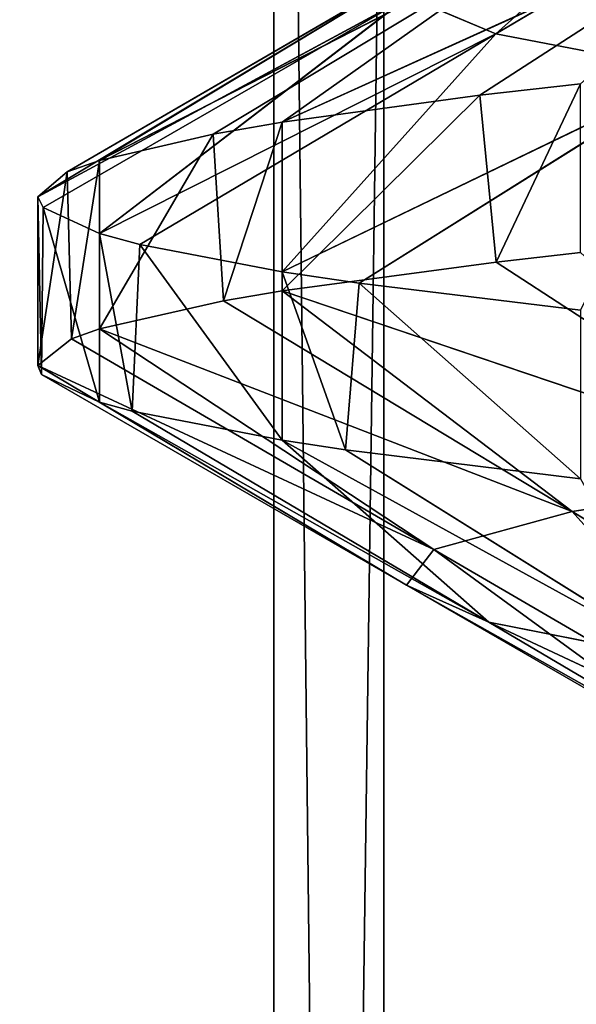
# Model space of a CAD drawing. Extents: x 23.4 to 34.4, y 0.2 to 38.3.
# Tile 253 of 595: x 28.6356 to 28.6768, y 24.9362 to 25.0091. Entities that reach past the tile are written whole.
import ezdxf

# ---------------------------------------------------------------- set-up
doc = ezdxf.new("R2010")
doc.units = 0
doc.header["$LTSCALE"] = 2.54
doc.layers.get('0').update_dxf_attribs({"color": 13, "linetype": 'CONTINUOUS'})

# ---------------------------------------------------------------- blocks, each defined once
blk = doc.blocks.new('SZCZOTKA_DO_WC_MOURO_-_WOL')
at = {"color": 0}
for p, q in [((28.662585, 24.445999, 4.790789), (28.631888, 27.183499, 4.740093)), ((28.662585, 24.445999, 4.790789), (28.631888, 27.183499, 4.740093)), ((28.65444, 24.445999, 4.400842), (28.65444, 27.183499, 4.400842)), ((28.65444, 24.445999, 4.400842), (28.65444, 27.183499, 4.400842)), ((28.65444, 24.445999, 4.400842), (28.69158, 27.183499, 4.354656)), ((28.65444, 24.445999, 4.400842), (28.69158, 27.183499, 4.354656)), ((28.662585, 24.445999, 4.790789), (28.662585, 27.183499, 4.790789)), ((28.662585, 24.445999, 4.790789), (28.662585, 27.183499, 4.790789)), ((28.691412, 25.026469, 4.577416), (28.670895, 25.008104, 4.529158)), ((28.691412, 25.026469, 4.577416), (28.670895, 25.008104, 4.529158)), ((28.670895, 25.008104, 4.529158), (28.697278, 25.023729, 4.53519)), ((28.670895, 25.008104, 4.529158), (28.697278, 25.023729, 4.53519)), ((28.655057, 25.001538, 4.692606), (28.693814, 25.01916, 4.713988)), ((28.655057, 25.001538, 4.692606), (28.693814, 25.01916, 4.713988)), ((28.693814, 25.01916, 4.713988), (28.669705, 25.003537, 4.726283)), ((28.693814, 25.01916, 4.713988), (28.669705, 25.003537, 4.726283)), ((28.675827, 25.016284, 4.669383), (28.641522, 24.998715, 4.642095)), ((28.675827, 25.016284, 4.669383), (28.641522, 24.998715, 4.642095)), ((28.649933, 25.000658, 4.677254), (28.675827, 25.016284, 4.669383)), ((28.649933, 25.000658, 4.677254), (28.675827, 25.016284, 4.669383)), ((28.655057, 25.001538, 4.692606), (28.675827, 25.016284, 4.669383)), ((28.655057, 25.001538, 4.692606), (28.675827, 25.016284, 4.669383)), ((28.636963, 24.995999, 4.59), (28.665994, 25.013478, 4.62272)), ((28.636963, 24.995999, 4.59), (28.665994, 25.013478, 4.62272)), ((28.665994, 25.013478, 4.62272), (28.639127, 24.997853, 4.625964)), ((28.665994, 25.013478, 4.62272), (28.639127, 24.997853, 4.625964)), ((28.665994, 25.013478, 4.62272), (28.641522, 24.998715, 4.642095)), ((28.665994, 25.013478, 4.62272), (28.641522, 24.998715, 4.642095)), ((28.636963, 24.995999, 4.59), (28.664386, 25.010844, 4.576031)), ((28.636963, 24.995999, 4.59), (28.664386, 25.010844, 4.576031)), ((28.637357, 24.995219, 4.574646), (28.664386, 25.010844, 4.576031)), ((28.637357, 24.995219, 4.574646), (28.664386, 25.010844, 4.576031)), ((28.664386, 25.010844, 4.576031), (28.641522, 24.993285, 4.537905)), ((28.664386, 25.010844, 4.576031), (28.641522, 24.993285, 4.537905)), ((28.670895, 25.008104, 4.529158), (28.664386, 25.010844, 4.576031)), ((28.670895, 25.008104, 4.529158), (28.664386, 25.010844, 4.576031)), ((28.670895, 25.008104, 4.529158), (28.641522, 24.993285, 4.537905)), ((28.670895, 25.008104, 4.529158), (28.641522, 24.993285, 4.537905)), ((28.670895, 25.008104, 4.529158), (28.644513, 24.992479, 4.523125)), ((28.670895, 25.008104, 4.529158), (28.644513, 24.992479, 4.523125)), ((28.655057, 24.990462, 4.487394), (28.670895, 25.008104, 4.529158)), ((28.655057, 24.990462, 4.487394), (28.670895, 25.008104, 4.529158)), ((28.670895, 25.008104, 4.529158), (28.685675, 25.00524, 4.483468)), ((28.670895, 25.008104, 4.529158), (28.685675, 25.00524, 4.483468)), ((28.655057, 24.990462, 4.487394), (28.685675, 25.00524, 4.483468)), ((28.655057, 24.990462, 4.487394), (28.685675, 25.00524, 4.483468)), ((28.66076, 24.989615, 4.472905), (28.685675, 25.00524, 4.483468)), ((28.66076, 24.989615, 4.472905), (28.685675, 25.00524, 4.483468)), ((28.677158, 25.004381, 4.739999), (28.669705, 25.003537, 4.726283)), ((28.677158, 25.004381, 4.739999), (28.669705, 25.003537, 4.726283)), ((28.677158, 25.004381, 4.739999), (28.670917, 24.99118, 4.728633)), ((28.677158, 25.004381, 4.739999), (28.670917, 24.99118, 4.728633)), ((28.669705, 25.003537, 4.726283), (28.655057, 24.989037, 4.692606)), ((28.669705, 25.003537, 4.726283), (28.655057, 24.989037, 4.692606)), ((28.669705, 25.003537, 4.726283), (28.655057, 25.001538, 4.692606)), ((28.669705, 25.003537, 4.726283), (28.655057, 25.001538, 4.692606)), ((28.669705, 25.003537, 4.726283), (28.670917, 24.99118, 4.728633)), ((28.669705, 25.003537, 4.726283), (28.670917, 24.99118, 4.728633)), ((28.655057, 25.001538, 4.692606), (28.649933, 25.000658, 4.677254)), ((28.655057, 25.001538, 4.692606), (28.649933, 25.000658, 4.677254)), ((28.655057, 25.001538, 4.692606), (28.650714, 24.988301, 4.679779)), ((28.655057, 25.001538, 4.692606), (28.650714, 24.988301, 4.679779)), ((28.655057, 25.001538, 4.692606), (28.655057, 24.989037, 4.692606)), ((28.655057, 25.001538, 4.692606), (28.655057, 24.989037, 4.692606)), ((28.649933, 25.000658, 4.677254), (28.641522, 24.986215, 4.642094)), ((28.649933, 25.000658, 4.677254), (28.641522, 24.986215, 4.642094)), ((28.649933, 25.000658, 4.677254), (28.641522, 24.998715, 4.642095)), ((28.649933, 25.000658, 4.677254), (28.641522, 24.998715, 4.642095)), ((28.649933, 25.000658, 4.677254), (28.650714, 24.988301, 4.679779)), ((28.649933, 25.000658, 4.677254), (28.650714, 24.988301, 4.679779)), ((28.641522, 24.998715, 4.642095), (28.639127, 24.997853, 4.625964)), ((28.641522, 24.998715, 4.642095), (28.639127, 24.997853, 4.625964)), ((28.641522, 24.998715, 4.642095), (28.63945, 24.98549, 4.628545)), ((28.641522, 24.998715, 4.642095), (28.63945, 24.98549, 4.628545)), ((28.641522, 24.998715, 4.642095), (28.641522, 24.986215, 4.642094)), ((28.641522, 24.998715, 4.642095), (28.641522, 24.986215, 4.642094)), ((28.639127, 24.997853, 4.625964), (28.636963, 24.983499, 4.59)), ((28.639127, 24.997853, 4.625964), (28.636963, 24.983499, 4.59)), ((28.639127, 24.997853, 4.625964), (28.636963, 24.995999, 4.59)), ((28.639127, 24.997853, 4.625964), (28.636963, 24.995999, 4.59)), ((28.639127, 24.997853, 4.625964), (28.63945, 24.98549, 4.628545)), ((28.639127, 24.997853, 4.625964), (28.63945, 24.98549, 4.628545)), ((28.636963, 24.995999, 4.59), (28.636963, 24.983499, 4.59)), ((28.636963, 24.995999, 4.59), (28.636963, 24.983499, 4.59)), ((28.636963, 24.995999, 4.59), (28.637238, 24.982851, 4.577213)), ((28.636963, 24.995999, 4.59), (28.637238, 24.982851, 4.577213)), ((28.636963, 24.995999, 4.59), (28.637357, 24.995219, 4.574646)), ((28.636963, 24.995999, 4.59), (28.637357, 24.995219, 4.574646)), ((28.637357, 24.995219, 4.574646), (28.637238, 24.982851, 4.577213)), ((28.637357, 24.995219, 4.574646), (28.637238, 24.982851, 4.577213)), ((28.637357, 24.995219, 4.574646), (28.641522, 24.980785, 4.537905)), ((28.637357, 24.995219, 4.574646), (28.641522, 24.980785, 4.537905)), ((28.637357, 24.995219, 4.574646), (28.641522, 24.993285, 4.537905)), ((28.637357, 24.995219, 4.574646), (28.641522, 24.993285, 4.537905)), ((28.641522, 24.993285, 4.537905), (28.641522, 24.980785, 4.537905)), ((28.641522, 24.993285, 4.537905), (28.641522, 24.980785, 4.537905)), ((28.641522, 24.993285, 4.537905), (28.643939, 24.980119, 4.52569)), ((28.641522, 24.993285, 4.537905), (28.643939, 24.980119, 4.52569)), ((28.641522, 24.993285, 4.537905), (28.644513, 24.992479, 4.523125)), ((28.641522, 24.993285, 4.537905), (28.644513, 24.992479, 4.523125)), ((28.644513, 24.992479, 4.523125), (28.643939, 24.980119, 4.52569)), ((28.644513, 24.992479, 4.523125), (28.643939, 24.980119, 4.52569)), ((28.644513, 24.992479, 4.523125), (28.655057, 24.977962, 4.487394)), ((28.644513, 24.992479, 4.523125), (28.655057, 24.977962, 4.487394)), ((28.644513, 24.992479, 4.523125), (28.655057, 24.990462, 4.487394)), ((28.644513, 24.992479, 4.523125), (28.655057, 24.990462, 4.487394)), ((28.670917, 24.99118, 4.728633), (28.677158, 24.991881, 4.739999)), ((28.670917, 24.99118, 4.728633), (28.677158, 24.991881, 4.739999)), ((28.655057, 24.989037, 4.692606), (28.670917, 24.99118, 4.728633)), ((28.655057, 24.989037, 4.692606), (28.670917, 24.99118, 4.728633)), ((28.670917, 24.99118, 4.728633), (28.694919, 24.975554, 4.716127)), ((28.670917, 24.99118, 4.728633), (28.694919, 24.975554, 4.716127)), ((28.655057, 24.990462, 4.487394), (28.655057, 24.977962, 4.487394)), ((28.655057, 24.990462, 4.487394), (28.655057, 24.977962, 4.487394)), ((28.655057, 24.990462, 4.487394), (28.659738, 24.977258, 4.475348)), ((28.655057, 24.990462, 4.487394), (28.659738, 24.977258, 4.475348)), ((28.655057, 24.990462, 4.487394), (28.66076, 24.989615, 4.472905)), ((28.655057, 24.990462, 4.487394), (28.66076, 24.989615, 4.472905)), ((28.66076, 24.989615, 4.472905), (28.659738, 24.977258, 4.475348)), ((28.66076, 24.989615, 4.472905), (28.659738, 24.977258, 4.475348)), ((28.66076, 24.989615, 4.472905), (28.677158, 24.975117, 4.44)), ((28.66076, 24.989615, 4.472905), (28.677158, 24.975117, 4.44)), ((28.66076, 24.989615, 4.472905), (28.677158, 24.987617, 4.44)), ((28.66076, 24.989615, 4.472905), (28.677158, 24.987617, 4.44)), ((28.650714, 24.988301, 4.679779), (28.655057, 24.989037, 4.692606)), ((28.650714, 24.988301, 4.679779), (28.655057, 24.989037, 4.692606)), ((28.694919, 24.975554, 4.716127), (28.655057, 24.989037, 4.692606)), ((28.655057, 24.989037, 4.692606), (28.676535, 24.972678, 4.67168)), ((28.655057, 24.989037, 4.692606), (28.676535, 24.972678, 4.67168)), ((28.694919, 24.975554, 4.716127), (28.655057, 24.989037, 4.692606)), ((28.641522, 24.986215, 4.642094), (28.650714, 24.988301, 4.679779)), ((28.641522, 24.986215, 4.642094), (28.650714, 24.988301, 4.679779)), ((28.650714, 24.988301, 4.679779), (28.676535, 24.972678, 4.67168)), ((28.650714, 24.988301, 4.679779), (28.676535, 24.972678, 4.67168)), ((28.63945, 24.98549, 4.628545), (28.641522, 24.986215, 4.642094)), ((28.63945, 24.98549, 4.628545), (28.641522, 24.986215, 4.642094)), ((28.676535, 24.972678, 4.67168), (28.641522, 24.986215, 4.642094)), ((28.641522, 24.986215, 4.642094), (28.66629, 24.969865, 4.625068)), ((28.641522, 24.986215, 4.642094), (28.66629, 24.969865, 4.625068)), ((28.676535, 24.972678, 4.67168), (28.641522, 24.986215, 4.642094)), ((28.636963, 24.983499, 4.59), (28.63945, 24.98549, 4.628545)), ((28.636963, 24.983499, 4.59), (28.63945, 24.98549, 4.628545)), ((28.63945, 24.98549, 4.628545), (28.66629, 24.969865, 4.625068)), ((28.63945, 24.98549, 4.628545), (28.66629, 24.969865, 4.625068)), ((28.637238, 24.982851, 4.577213), (28.636963, 24.983499, 4.59)), ((28.66629, 24.969865, 4.625068), (28.636963, 24.983499, 4.59)), ((28.636963, 24.983499, 4.59), (28.664276, 24.967226, 4.578366)), ((28.636963, 24.983499, 4.59), (28.664276, 24.967226, 4.578366)), ((28.637238, 24.982851, 4.577213), (28.636963, 24.983499, 4.59)), ((28.66629, 24.969865, 4.625068), (28.636963, 24.983499, 4.59)), ((28.641522, 24.980785, 4.537905), (28.637238, 24.982851, 4.577213)), ((28.637238, 24.982851, 4.577213), (28.664276, 24.967226, 4.578366)), ((28.637238, 24.982851, 4.577213), (28.664276, 24.967226, 4.578366)), ((28.641522, 24.980785, 4.537905), (28.637238, 24.982851, 4.577213)), ((28.643939, 24.980119, 4.52569), (28.641522, 24.980785, 4.537905)), ((28.664276, 24.967226, 4.578366), (28.641522, 24.980785, 4.537905)), ((28.641522, 24.980785, 4.537905), (28.670374, 24.964494, 4.531491)), ((28.641522, 24.980785, 4.537905), (28.670374, 24.964494, 4.531491)), ((28.643939, 24.980119, 4.52569), (28.641522, 24.980785, 4.537905)), ((28.664276, 24.967226, 4.578366), (28.641522, 24.980785, 4.537905)), ((28.655057, 24.977962, 4.487394), (28.643939, 24.980119, 4.52569)), ((28.643939, 24.980119, 4.52569), (28.670374, 24.964494, 4.531491)), ((28.643939, 24.980119, 4.52569), (28.670374, 24.964494, 4.531491)), ((28.655057, 24.977962, 4.487394), (28.643939, 24.980119, 4.52569)), ((28.659738, 24.977258, 4.475348), (28.655057, 24.977962, 4.487394)), ((28.670374, 24.964494, 4.531491), (28.655057, 24.977962, 4.487394)), ((28.655057, 24.977962, 4.487394), (28.684744, 24.961633, 4.48569)), ((28.655057, 24.977962, 4.487394), (28.684744, 24.961633, 4.48569)), ((28.659738, 24.977258, 4.475348), (28.655057, 24.977962, 4.487394)), ((28.670374, 24.964494, 4.531491), (28.655057, 24.977962, 4.487394)), ((28.677158, 24.975117, 4.44), (28.659738, 24.977258, 4.475348)), ((28.659738, 24.977258, 4.475348), (28.684744, 24.961633, 4.48569)), ((28.659738, 24.977258, 4.475348), (28.684744, 24.961633, 4.48569)), ((28.677158, 24.975117, 4.44), (28.659738, 24.977258, 4.475348)), ((28.676535, 24.972678, 4.67168), (28.694919, 24.975554, 4.716127)), ((28.676535, 24.972678, 4.67168), (28.694919, 24.975554, 4.716127)), ((28.66629, 24.969865, 4.625068), (28.676535, 24.972678, 4.67168)), ((28.66629, 24.969865, 4.625068), (28.676535, 24.972678, 4.67168)), ((28.676535, 24.972678, 4.67168), (28.702359, 24.957051, 4.663581)), ((28.676535, 24.972678, 4.67168), (28.702359, 24.957051, 4.663581)), ((28.676535, 24.972678, 4.67168), (28.693127, 24.95424, 4.62159)), ((28.676535, 24.972678, 4.67168), (28.693127, 24.95424, 4.62159)), ((28.664276, 24.967226, 4.578366), (28.66629, 24.969865, 4.625068)), ((28.664276, 24.967226, 4.578366), (28.66629, 24.969865, 4.625068)), ((28.66629, 24.969865, 4.625068), (28.693127, 24.95424, 4.62159)), ((28.66629, 24.969865, 4.625068), (28.693127, 24.95424, 4.62159)), ((28.66629, 24.969865, 4.625068), (28.691315, 24.951601, 4.57952)), ((28.66629, 24.969865, 4.625068), (28.691315, 24.951601, 4.57952)), ((28.670374, 24.964494, 4.531491), (28.664276, 24.967226, 4.578366)), ((28.664276, 24.967226, 4.578366), (28.691315, 24.951601, 4.57952)), ((28.664276, 24.967226, 4.578366), (28.691315, 24.951601, 4.57952)), ((28.664276, 24.967226, 4.578366), (28.696805, 24.948869, 4.537293)), ((28.664276, 24.967226, 4.578366), (28.696805, 24.948869, 4.537293)), ((28.670374, 24.964494, 4.531491), (28.664276, 24.967226, 4.578366)), ((28.684744, 24.961633, 4.48569), (28.670374, 24.964494, 4.531491)), ((28.670374, 24.964494, 4.531491), (28.696805, 24.948869, 4.537293)), ((28.670374, 24.964494, 4.531491), (28.696805, 24.948869, 4.537293)), ((28.670374, 24.964494, 4.531491), (28.709753, 24.946008, 4.496033)), ((28.670374, 24.964494, 4.531491), (28.709753, 24.946008, 4.496033)), ((28.684744, 24.961633, 4.48569), (28.670374, 24.964494, 4.531491))]:
    blk.add_line(p, q, dxfattribs=at)
mesh = blk.add_polyface(dxfattribs=at)
corners = [(34.436963, 37.783499, 8.989999), (23.436964, 0.7835, 8.989999), (23.436964, 37.783499, 8.989999)]
mesh.append_faces([[corners[k] for k in face] for face in [(0, 1, 2)]], dxfattribs={"color": 0})
mesh = blk.add_polyface(dxfattribs=at)
corners = [(34.436963, 37.783499, 8.989999), (33.936963, 0.2835, 8.989999), (23.436964, 0.7835, 8.989999)]
mesh.append_faces([[corners[k] for k in face] for face in [(0, 1, 2)]], dxfattribs={"color": 0})
mesh = blk.add_polyface(dxfattribs=at)
corners = [(34.436963, 37.783499, 9.189999), (23.436964, 37.783499, 9.189999), (34.436963, 0.7835, 9.189999)]
mesh.append_faces([[corners[k] for k in face] for face in [(0, 1, 2)]], dxfattribs={"color": 0})
mesh = blk.add_polyface(dxfattribs=at)
corners = [(34.436963, 0.7835, 9.189999), (23.436964, 37.783499, 9.189999), (23.436964, 0.7835, 9.189999)]
mesh.append_faces([[corners[k] for k in face] for face in [(0, 1, 2)]], dxfattribs={"color": 0})
mesh = blk.add_polyface(dxfattribs=at)
corners = [(28.713818, 24.433501, 3.821751), (28.583804, 24.433501, 3.872171), (28.713818, 36.333499, 3.821751)]
mesh.append_faces([[corners[k] for k in face] for face in [(0, 1, 2)]], dxfattribs={"color": 0})
mesh = blk.add_polyface(dxfattribs=at)
corners = [(28.713818, 36.333499, 3.821751), (28.583804, 24.433501, 3.872171), (28.583804, 36.333499, 3.872171)]
mesh.append_faces([[corners[k] for k in face] for face in [(0, 1, 2)]], dxfattribs={"color": 0})
mesh = blk.add_polyface(dxfattribs=at)
corners = [(28.746091, 24.433501, 5.366895), (28.614084, 36.333499, 5.321947), (28.614084, 24.433501, 5.321947)]
mesh.append_faces([[corners[k] for k in face] for face in [(0, 1, 2)]], dxfattribs={"color": 0})
mesh = blk.add_polyface(dxfattribs=at)
corners = [(28.746091, 36.333499, 5.366895), (28.614084, 36.333499, 5.321947), (28.746091, 24.433501, 5.366895)]
mesh.append_faces([[corners[k] for k in face] for face in [(0, 1, 2)]], dxfattribs={"color": 0})
mesh = blk.add_polyface(dxfattribs=at)
corners = [(28.625885, 27.183499, 4.452775), (28.625885, 24.445999, 4.452775), (28.65444, 27.183499, 4.400842)]
mesh.append_faces([[corners[k] for k in face] for face in [(0, 1, 2)]], dxfattribs={"color": 0})
mesh = blk.add_polyface(dxfattribs=at)
corners = [(28.65444, 27.183499, 4.400842), (28.625885, 24.445999, 4.452775), (28.65444, 24.445999, 4.400842)]
mesh.append_faces([[corners[k] for k in face] for face in [(0, 1, 2)]], dxfattribs={"color": 0})
mesh = blk.add_polyface(dxfattribs=at)
corners = [(28.662585, 27.183499, 4.790789), (28.662585, 24.445999, 4.790789), (28.631888, 27.183499, 4.740093)]
mesh.append_faces([[corners[k] for k in face] for face in [(0, 1, 2)]], dxfattribs={"color": 0})
mesh = blk.add_polyface(dxfattribs=at)
corners = [(28.631888, 27.183499, 4.740093), (28.662585, 24.445999, 4.790789), (28.631888, 24.445999, 4.740093)]
mesh.append_faces([[corners[k] for k in face] for face in [(0, 1, 2)]], dxfattribs={"color": 0})
mesh = blk.add_polyface(dxfattribs=at)
corners = [(28.65444, 27.183499, 4.400842), (28.65444, 24.445999, 4.400842), (28.69158, 27.183499, 4.354656)]
mesh.append_faces([[corners[k] for k in face] for face in [(0, 1, 2)]], dxfattribs={"color": 0})
mesh = blk.add_polyface(dxfattribs=at)
corners = [(28.69158, 27.183499, 4.354656), (28.65444, 24.445999, 4.400842), (28.69158, 24.445999, 4.354656)]
mesh.append_faces([[corners[k] for k in face] for face in [(0, 1, 2)]], dxfattribs={"color": 0})
mesh = blk.add_polyface(dxfattribs=at)
corners = [(28.70162, 27.183499, 4.835384), (28.70162, 24.445999, 4.835384), (28.662585, 27.183499, 4.790789)]
mesh.append_faces([[corners[k] for k in face] for face in [(0, 1, 2)]], dxfattribs={"color": 0})
mesh = blk.add_polyface(dxfattribs=at)
corners = [(28.662585, 27.183499, 4.790789), (28.70162, 24.445999, 4.835384), (28.662585, 24.445999, 4.790789)]
mesh.append_faces([[corners[k] for k in face] for face in [(0, 1, 2)]], dxfattribs={"color": 0})
mesh = blk.add_polyface(dxfattribs=at)
corners = [(28.691412, 25.026469, 4.577416), (28.670895, 25.008104, 4.529158), (28.664386, 25.010844, 4.576031)]
mesh.append_faces([[corners[k] for k in face] for face in [(0, 1, 2)]], dxfattribs={"color": 0})
mesh = blk.add_polyface(dxfattribs=at)
corners = [(28.691412, 25.026469, 4.577416), (28.697278, 25.023729, 4.53519), (28.670895, 25.008104, 4.529158)]
mesh.append_faces([[corners[k] for k in face] for face in [(0, 1, 2)]], dxfattribs={"color": 0})
mesh = blk.add_polyface(dxfattribs=at)
corners = [(28.697278, 25.023729, 4.53519), (28.685675, 25.00524, 4.483468), (28.670895, 25.008104, 4.529158)]
mesh.append_faces([[corners[k] for k in face] for face in [(0, 1, 2)]], dxfattribs={"color": 0})
mesh = blk.add_polyface(dxfattribs=at)
corners = [(28.693814, 25.01916, 4.713988), (28.675827, 25.016284, 4.669383), (28.655057, 25.001538, 4.692606)]
mesh.append_faces([[corners[k] for k in face] for face in [(0, 1, 2)]], dxfattribs={"color": 0})
mesh = blk.add_polyface(dxfattribs=at)
corners = [(28.669705, 25.003537, 4.726283), (28.693814, 25.01916, 4.713988), (28.655057, 25.001538, 4.692606)]
mesh.append_faces([[corners[k] for k in face] for face in [(0, 1, 2)]], dxfattribs={"color": 0})
mesh = blk.add_polyface(dxfattribs=at)
corners = [(28.677158, 25.004381, 4.739999), (28.693814, 25.01916, 4.713988), (28.669705, 25.003537, 4.726283)]
mesh.append_faces([[corners[k] for k in face] for face in [(0, 1, 2)]], dxfattribs={"color": 0})
mesh = blk.add_polyface(dxfattribs=at)
corners = [(28.649933, 25.000658, 4.677254), (28.675827, 25.016284, 4.669383), (28.641522, 24.998715, 4.642095)]
mesh.append_faces([[corners[k] for k in face] for face in [(0, 1, 2)]], dxfattribs={"color": 0})
mesh = blk.add_polyface(dxfattribs=at)
corners = [(28.675827, 25.016284, 4.669383), (28.665994, 25.013478, 4.62272), (28.641522, 24.998715, 4.642095)]
mesh.append_faces([[corners[k] for k in face] for face in [(0, 1, 2)]], dxfattribs={"color": 0})
mesh = blk.add_polyface(dxfattribs=at)
corners = [(28.655057, 25.001538, 4.692606), (28.675827, 25.016284, 4.669383), (28.649933, 25.000658, 4.677254)]
mesh.append_faces([[corners[k] for k in face] for face in [(0, 1, 2)]], dxfattribs={"color": 0})
mesh = blk.add_polyface(dxfattribs=at)
corners = [(28.665994, 25.013478, 4.62272), (28.664386, 25.010844, 4.576031), (28.636963, 24.995999, 4.59)]
mesh.append_faces([[corners[k] for k in face] for face in [(0, 1, 2)]], dxfattribs={"color": 0})
mesh = blk.add_polyface(dxfattribs=at)
corners = [(28.639127, 24.997853, 4.625964), (28.665994, 25.013478, 4.62272), (28.636963, 24.995999, 4.59)]
mesh.append_faces([[corners[k] for k in face] for face in [(0, 1, 2)]], dxfattribs={"color": 0})
mesh = blk.add_polyface(dxfattribs=at)
corners = [(28.641522, 24.998715, 4.642095), (28.665994, 25.013478, 4.62272), (28.639127, 24.997853, 4.625964)]
mesh.append_faces([[corners[k] for k in face] for face in [(0, 1, 2)]], dxfattribs={"color": 0})
mesh = blk.add_polyface(dxfattribs=at)
corners = [(28.636963, 24.995999, 4.59), (28.664386, 25.010844, 4.576031), (28.637357, 24.995219, 4.574646)]
mesh.append_faces([[corners[k] for k in face] for face in [(0, 1, 2)]], dxfattribs={"color": 0})
mesh = blk.add_polyface(dxfattribs=at)
corners = [(28.664386, 25.010844, 4.576031), (28.641522, 24.993285, 4.537905), (28.637357, 24.995219, 4.574646)]
mesh.append_faces([[corners[k] for k in face] for face in [(0, 1, 2)]], dxfattribs={"color": 0})
mesh = blk.add_polyface(dxfattribs=at)
corners = [(28.664386, 25.010844, 4.576031), (28.670895, 25.008104, 4.529158), (28.641522, 24.993285, 4.537905)]
mesh.append_faces([[corners[k] for k in face] for face in [(0, 1, 2)]], dxfattribs={"color": 0})
mesh = blk.add_polyface(dxfattribs=at)
corners = [(28.641522, 24.993285, 4.537905), (28.670895, 25.008104, 4.529158), (28.644513, 24.992479, 4.523125)]
mesh.append_faces([[corners[k] for k in face] for face in [(0, 1, 2)]], dxfattribs={"color": 0})
mesh = blk.add_polyface(dxfattribs=at)
corners = [(28.670895, 25.008104, 4.529158), (28.655057, 24.990462, 4.487394), (28.644513, 24.992479, 4.523125)]
mesh.append_faces([[corners[k] for k in face] for face in [(0, 1, 2)]], dxfattribs={"color": 0})
mesh = blk.add_polyface(dxfattribs=at)
corners = [(28.670895, 25.008104, 4.529158), (28.685675, 25.00524, 4.483468), (28.655057, 24.990462, 4.487394)]
mesh.append_faces([[corners[k] for k in face] for face in [(0, 1, 2)]], dxfattribs={"color": 0})
mesh = blk.add_polyface(dxfattribs=at)
corners = [(28.655057, 24.990462, 4.487394), (28.685675, 25.00524, 4.483468), (28.66076, 24.989615, 4.472905)]
mesh.append_faces([[corners[k] for k in face] for face in [(0, 1, 2)]], dxfattribs={"color": 0})
mesh = blk.add_polyface(dxfattribs=at)
corners = [(28.685675, 25.00524, 4.483468), (28.677158, 24.987617, 4.44), (28.66076, 24.989615, 4.472905)]
mesh.append_faces([[corners[k] for k in face] for face in [(0, 1, 2)]], dxfattribs={"color": 0})
mesh = blk.add_polyface(dxfattribs=at)
corners = [(28.677158, 25.004381, 4.739999), (28.669705, 25.003537, 4.726283), (28.670917, 24.99118, 4.728633)]
mesh.append_faces([[corners[k] for k in face] for face in [(0, 1, 2)]], dxfattribs={"color": 0})
mesh = blk.add_polyface(dxfattribs=at)
corners = [(28.677158, 25.004381, 4.739999), (28.670917, 24.99118, 4.728633), (28.677158, 24.991881, 4.739999)]
mesh.append_faces([[corners[k] for k in face] for face in [(0, 1, 2)]], dxfattribs={"color": 0})
mesh = blk.add_polyface(dxfattribs=at)
corners = [(28.669705, 25.003537, 4.726283), (28.655057, 24.989037, 4.692606), (28.670917, 24.99118, 4.728633)]
mesh.append_faces([[corners[k] for k in face] for face in [(0, 1, 2)]], dxfattribs={"color": 0})
mesh = blk.add_polyface(dxfattribs=at)
corners = [(28.669705, 25.003537, 4.726283), (28.655057, 25.001538, 4.692606), (28.655057, 24.989037, 4.692606)]
mesh.append_faces([[corners[k] for k in face] for face in [(0, 1, 2)]], dxfattribs={"color": 0})
mesh = blk.add_polyface(dxfattribs=at)
corners = [(28.655057, 25.001538, 4.692606), (28.649933, 25.000658, 4.677254), (28.650714, 24.988301, 4.679779)]
mesh.append_faces([[corners[k] for k in face] for face in [(0, 1, 2)]], dxfattribs={"color": 0})
mesh = blk.add_polyface(dxfattribs=at)
corners = [(28.655057, 25.001538, 4.692606), (28.650714, 24.988301, 4.679779), (28.655057, 24.989037, 4.692606)]
mesh.append_faces([[corners[k] for k in face] for face in [(0, 1, 2)]], dxfattribs={"color": 0})
mesh = blk.add_polyface(dxfattribs=at)
corners = [(28.649933, 25.000658, 4.677254), (28.641522, 24.986215, 4.642094), (28.650714, 24.988301, 4.679779)]
mesh.append_faces([[corners[k] for k in face] for face in [(0, 1, 2)]], dxfattribs={"color": 0})
mesh = blk.add_polyface(dxfattribs=at)
corners = [(28.649933, 25.000658, 4.677254), (28.641522, 24.998715, 4.642095), (28.641522, 24.986215, 4.642094)]
mesh.append_faces([[corners[k] for k in face] for face in [(0, 1, 2)]], dxfattribs={"color": 0})
mesh = blk.add_polyface(dxfattribs=at)
corners = [(28.641522, 24.998715, 4.642095), (28.639127, 24.997853, 4.625964), (28.63945, 24.98549, 4.628545)]
mesh.append_faces([[corners[k] for k in face] for face in [(0, 1, 2)]], dxfattribs={"color": 0})
mesh = blk.add_polyface(dxfattribs=at)
corners = [(28.641522, 24.998715, 4.642095), (28.63945, 24.98549, 4.628545), (28.641522, 24.986215, 4.642094)]
mesh.append_faces([[corners[k] for k in face] for face in [(0, 1, 2)]], dxfattribs={"color": 0})
mesh = blk.add_polyface(dxfattribs=at)
corners = [(28.639127, 24.997853, 4.625964), (28.636963, 24.983499, 4.59), (28.63945, 24.98549, 4.628545)]
mesh.append_faces([[corners[k] for k in face] for face in [(0, 1, 2)]], dxfattribs={"color": 0})
mesh = blk.add_polyface(dxfattribs=at)
corners = [(28.639127, 24.997853, 4.625964), (28.636963, 24.995999, 4.59), (28.636963, 24.983499, 4.59)]
mesh.append_faces([[corners[k] for k in face] for face in [(0, 1, 2)]], dxfattribs={"color": 0})
mesh = blk.add_polyface(dxfattribs=at)
corners = [(28.636963, 24.995999, 4.59), (28.637238, 24.982851, 4.577213), (28.636963, 24.983499, 4.59)]
mesh.append_faces([[corners[k] for k in face] for face in [(0, 1, 2)]], dxfattribs={"color": 0})
mesh = blk.add_polyface(dxfattribs=at)
corners = [(28.636963, 24.995999, 4.59), (28.637357, 24.995219, 4.574646), (28.637238, 24.982851, 4.577213)]
mesh.append_faces([[corners[k] for k in face] for face in [(0, 1, 2)]], dxfattribs={"color": 0})
mesh = blk.add_polyface(dxfattribs=at)
corners = [(28.637357, 24.995219, 4.574646), (28.641522, 24.980785, 4.537905), (28.637238, 24.982851, 4.577213)]
mesh.append_faces([[corners[k] for k in face] for face in [(0, 1, 2)]], dxfattribs={"color": 0})
mesh = blk.add_polyface(dxfattribs=at)
corners = [(28.637357, 24.995219, 4.574646), (28.641522, 24.993285, 4.537905), (28.641522, 24.980785, 4.537905)]
mesh.append_faces([[corners[k] for k in face] for face in [(0, 1, 2)]], dxfattribs={"color": 0})
mesh = blk.add_polyface(dxfattribs=at)
corners = [(28.641522, 24.993285, 4.537905), (28.643939, 24.980119, 4.52569), (28.641522, 24.980785, 4.537905)]
mesh.append_faces([[corners[k] for k in face] for face in [(0, 1, 2)]], dxfattribs={"color": 0})
mesh = blk.add_polyface(dxfattribs=at)
corners = [(28.641522, 24.993285, 4.537905), (28.644513, 24.992479, 4.523125), (28.643939, 24.980119, 4.52569)]
mesh.append_faces([[corners[k] for k in face] for face in [(0, 1, 2)]], dxfattribs={"color": 0})
mesh = blk.add_polyface(dxfattribs=at)
corners = [(28.644513, 24.992479, 4.523125), (28.655057, 24.977962, 4.487394), (28.643939, 24.980119, 4.52569)]
mesh.append_faces([[corners[k] for k in face] for face in [(0, 1, 2)]], dxfattribs={"color": 0})
mesh = blk.add_polyface(dxfattribs=at)
corners = [(28.644513, 24.992479, 4.523125), (28.655057, 24.990462, 4.487394), (28.655057, 24.977962, 4.487394)]
mesh.append_faces([[corners[k] for k in face] for face in [(0, 1, 2)]], dxfattribs={"color": 0})
mesh = blk.add_polyface(dxfattribs=at)
corners = [(28.677158, 24.991881, 4.739999), (28.670917, 24.99118, 4.728633), (28.694919, 24.975554, 4.716127)]
mesh.append_faces([[corners[k] for k in face] for face in [(0, 1, 2)]], dxfattribs={"color": 0})
mesh = blk.add_polyface(dxfattribs=at)
corners = [(28.670917, 24.99118, 4.728633), (28.655057, 24.989037, 4.692606), (28.694919, 24.975554, 4.716127)]
mesh.append_faces([[corners[k] for k in face] for face in [(0, 1, 2)]], dxfattribs={"color": 0})
mesh = blk.add_polyface(dxfattribs=at)
corners = [(28.655057, 24.990462, 4.487394), (28.659738, 24.977258, 4.475348), (28.655057, 24.977962, 4.487394)]
mesh.append_faces([[corners[k] for k in face] for face in [(0, 1, 2)]], dxfattribs={"color": 0})
mesh = blk.add_polyface(dxfattribs=at)
corners = [(28.655057, 24.990462, 4.487394), (28.66076, 24.989615, 4.472905), (28.659738, 24.977258, 4.475348)]
mesh.append_faces([[corners[k] for k in face] for face in [(0, 1, 2)]], dxfattribs={"color": 0})
mesh = blk.add_polyface(dxfattribs=at)
corners = [(28.66076, 24.989615, 4.472905), (28.677158, 24.975117, 4.44), (28.659738, 24.977258, 4.475348)]
mesh.append_faces([[corners[k] for k in face] for face in [(0, 1, 2)]], dxfattribs={"color": 0})
mesh = blk.add_polyface(dxfattribs=at)
corners = [(28.66076, 24.989615, 4.472905), (28.677158, 24.987617, 4.44), (28.677158, 24.975117, 4.44)]
mesh.append_faces([[corners[k] for k in face] for face in [(0, 1, 2)]], dxfattribs={"color": 0})
mesh = blk.add_polyface(dxfattribs=at)
corners = [(28.655057, 24.989037, 4.692606), (28.650714, 24.988301, 4.679779), (28.676535, 24.972678, 4.67168)]
mesh.append_faces([[corners[k] for k in face] for face in [(0, 1, 2)]], dxfattribs={"color": 0})
mesh = blk.add_polyface(dxfattribs=at)
corners = [(28.694919, 24.975554, 4.716127), (28.655057, 24.989037, 4.692606), (28.676535, 24.972678, 4.67168)]
mesh.append_faces([[corners[k] for k in face] for face in [(0, 1, 2)]], dxfattribs={"color": 0})
mesh = blk.add_polyface(dxfattribs=at)
corners = [(28.650714, 24.988301, 4.679779), (28.641522, 24.986215, 4.642094), (28.676535, 24.972678, 4.67168)]
mesh.append_faces([[corners[k] for k in face] for face in [(0, 1, 2)]], dxfattribs={"color": 0})
mesh = blk.add_polyface(dxfattribs=at)
corners = [(28.641522, 24.986215, 4.642094), (28.63945, 24.98549, 4.628545), (28.66629, 24.969865, 4.625068)]
mesh.append_faces([[corners[k] for k in face] for face in [(0, 1, 2)]], dxfattribs={"color": 0})
mesh = blk.add_polyface(dxfattribs=at)
corners = [(28.676535, 24.972678, 4.67168), (28.641522, 24.986215, 4.642094), (28.66629, 24.969865, 4.625068)]
mesh.append_faces([[corners[k] for k in face] for face in [(0, 1, 2)]], dxfattribs={"color": 0})
mesh = blk.add_polyface(dxfattribs=at)
corners = [(28.63945, 24.98549, 4.628545), (28.636963, 24.983499, 4.59), (28.66629, 24.969865, 4.625068)]
mesh.append_faces([[corners[k] for k in face] for face in [(0, 1, 2)]], dxfattribs={"color": 0})
mesh = blk.add_polyface(dxfattribs=at)
corners = [(28.66629, 24.969865, 4.625068), (28.636963, 24.983499, 4.59), (28.664276, 24.967226, 4.578366)]
mesh.append_faces([[corners[k] for k in face] for face in [(0, 1, 2)]], dxfattribs={"color": 0})
mesh = blk.add_polyface(dxfattribs=at)
corners = [(28.636963, 24.983499, 4.59), (28.637238, 24.982851, 4.577213), (28.664276, 24.967226, 4.578366)]
mesh.append_faces([[corners[k] for k in face] for face in [(0, 1, 2)]], dxfattribs={"color": 0})
mesh = blk.add_polyface(dxfattribs=at)
corners = [(28.664276, 24.967226, 4.578366), (28.637238, 24.982851, 4.577213), (28.641522, 24.980785, 4.537905)]
mesh.append_faces([[corners[k] for k in face] for face in [(0, 1, 2)]], dxfattribs={"color": 0})
mesh = blk.add_polyface(dxfattribs=at)
corners = [(28.664276, 24.967226, 4.578366), (28.641522, 24.980785, 4.537905), (28.670374, 24.964494, 4.531491)]
mesh.append_faces([[corners[k] for k in face] for face in [(0, 1, 2)]], dxfattribs={"color": 0})
mesh = blk.add_polyface(dxfattribs=at)
corners = [(28.641522, 24.980785, 4.537905), (28.643939, 24.980119, 4.52569), (28.670374, 24.964494, 4.531491)]
mesh.append_faces([[corners[k] for k in face] for face in [(0, 1, 2)]], dxfattribs={"color": 0})
mesh = blk.add_polyface(dxfattribs=at)
corners = [(28.670374, 24.964494, 4.531491), (28.643939, 24.980119, 4.52569), (28.655057, 24.977962, 4.487394)]
mesh.append_faces([[corners[k] for k in face] for face in [(0, 1, 2)]], dxfattribs={"color": 0})
mesh = blk.add_polyface(dxfattribs=at)
corners = [(28.670374, 24.964494, 4.531491), (28.655057, 24.977962, 4.487394), (28.684744, 24.961633, 4.48569)]
mesh.append_faces([[corners[k] for k in face] for face in [(0, 1, 2)]], dxfattribs={"color": 0})
mesh = blk.add_polyface(dxfattribs=at)
corners = [(28.655057, 24.977962, 4.487394), (28.659738, 24.977258, 4.475348), (28.684744, 24.961633, 4.48569)]
mesh.append_faces([[corners[k] for k in face] for face in [(0, 1, 2)]], dxfattribs={"color": 0})
mesh = blk.add_polyface(dxfattribs=at)
corners = [(28.684744, 24.961633, 4.48569), (28.659738, 24.977258, 4.475348), (28.677158, 24.975117, 4.44)]
mesh.append_faces([[corners[k] for k in face] for face in [(0, 1, 2)]], dxfattribs={"color": 0})
mesh = blk.add_polyface(dxfattribs=at)
corners = [(28.694919, 24.975554, 4.716127), (28.676535, 24.972678, 4.67168), (28.702359, 24.957051, 4.663581)]
mesh.append_faces([[corners[k] for k in face] for face in [(0, 1, 2)]], dxfattribs={"color": 0})
mesh = blk.add_polyface(dxfattribs=at)
corners = [(28.676535, 24.972678, 4.67168), (28.66629, 24.969865, 4.625068), (28.693127, 24.95424, 4.62159)]
mesh.append_faces([[corners[k] for k in face] for face in [(0, 1, 2)]], dxfattribs={"color": 0})
mesh = blk.add_polyface(dxfattribs=at)
corners = [(28.676535, 24.972678, 4.67168), (28.693127, 24.95424, 4.62159), (28.702359, 24.957051, 4.663581)]
mesh.append_faces([[corners[k] for k in face] for face in [(0, 1, 2)]], dxfattribs={"color": 0})
mesh = blk.add_polyface(dxfattribs=at)
corners = [(28.66629, 24.969865, 4.625068), (28.664276, 24.967226, 4.578366), (28.691315, 24.951601, 4.57952)]
mesh.append_faces([[corners[k] for k in face] for face in [(0, 1, 2)]], dxfattribs={"color": 0})
mesh = blk.add_polyface(dxfattribs=at)
corners = [(28.66629, 24.969865, 4.625068), (28.691315, 24.951601, 4.57952), (28.693127, 24.95424, 4.62159)]
mesh.append_faces([[corners[k] for k in face] for face in [(0, 1, 2)]], dxfattribs={"color": 0})
mesh = blk.add_polyface(dxfattribs=at)
corners = [(28.691315, 24.951601, 4.57952), (28.664276, 24.967226, 4.578366), (28.696805, 24.948869, 4.537293)]
mesh.append_faces([[corners[k] for k in face] for face in [(0, 1, 2)]], dxfattribs={"color": 0})
mesh = blk.add_polyface(dxfattribs=at)
corners = [(28.664276, 24.967226, 4.578366), (28.670374, 24.964494, 4.531491), (28.696805, 24.948869, 4.537293)]
mesh.append_faces([[corners[k] for k in face] for face in [(0, 1, 2)]], dxfattribs={"color": 0})
mesh = blk.add_polyface(dxfattribs=at)
corners = [(28.696805, 24.948869, 4.537293), (28.670374, 24.964494, 4.531491), (28.709753, 24.946008, 4.496033)]
mesh.append_faces([[corners[k] for k in face] for face in [(0, 1, 2)]], dxfattribs={"color": 0})
mesh = blk.add_polyface(dxfattribs=at)
corners = [(28.670374, 24.964494, 4.531491), (28.684744, 24.961633, 4.48569), (28.709753, 24.946008, 4.496033)]
mesh.append_faces([[corners[k] for k in face] for face in [(0, 1, 2)]], dxfattribs={"color": 0})

msp = doc.modelspace()

# ---------------------------------------------------------------- block references
at = {"color": 0}
msp.add_blockref('SZCZOTKA_DO_WC_MOURO_-_WOL', (0, 0), dxfattribs=at)

doc.saveas('drawing.dxf')
